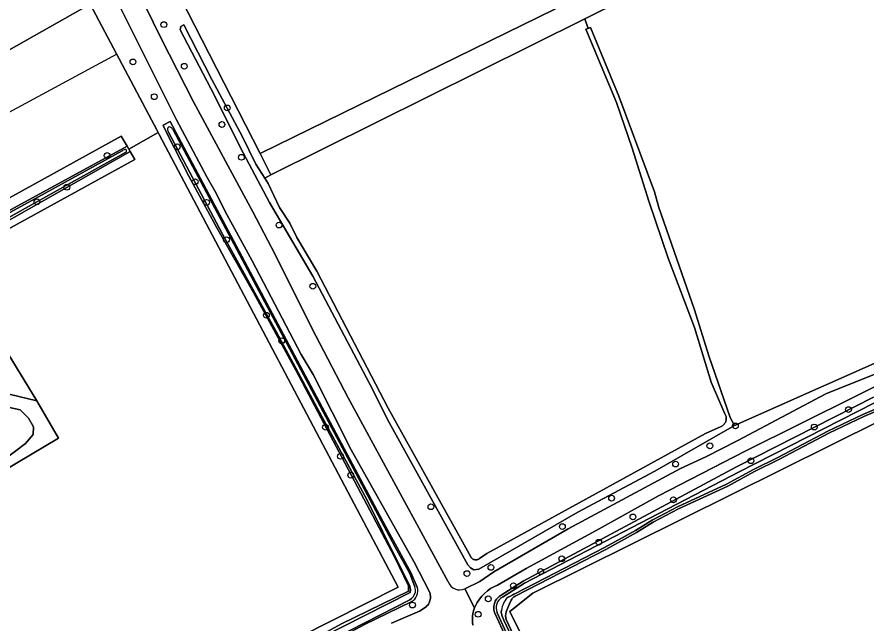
# Model space of a CAD drawing. Extents: x 162722 to 165104, y 384719 to 386284.
# Drawn here: x 163629.2 to 163772.9, y 385369.4 to 385471.8 of the extents above; entities that cross this region are included whole.
import ezdxf

# ---------------------------------------------------------------- set-up
doc = ezdxf.new("R2010")
doc.units = 0
for name, color, linetype in [('IMGEO_Boom', 7, 'Continuous'), ('IMGEO_Bouwland', 7, 'Continuous'), ('IMGEO_Gemengd_bos', 7, 'Continuous'), ('IMGEO_Grasland_agrarisch', 7, 'Continuous'), ('IMGEO_Grasland_overig', 7, 'Continuous'), ('IMGEO_Groenvoorziening', 7, 'Continuous'), ('IMGEO_Hek', 7, 'Continuous'), ('IMGEO_Loofbos', 7, 'Continuous'), ('IMGEO_Meer_plas_ven_vijver', 7, 'Continuous'), ('IMGEO_Oever', 7, 'Continuous'), ('IMGEO_Voetpad_halfverhard', 7, 'Continuous'), ('IMGEO_Voetpad_onverhard', 7, 'Continuous'), ('IMGEO_Waterloop', 7, 'Continuous')]:
    doc.layers.add(name, color=color, linetype=linetype)

msp = doc.modelspace()

# ---------------------------------------------------------------- linework, layer by layer
at = {"layer": 'IMGEO_Boom'}
for centre in [(163654.02, 385470.48), (163648.81, 385464.18), (163657.48, 385463.45), (163652.41, 385458.31), (163664.74, 385456.41), (163663.84, 385453.61), (163656.29, 385449.83), (163644.45, 385448.36), (163667.13, 385448.06), (163659.31, 385443.93), (163637.63, 385442.99), (163632.58, 385440.54), (163661.25, 385440.45), (163673.49, 385436.61), (163664.61, 385434.14), (163679.21, 385426.27), (163671.35, 385421.37), (163673.94, 385417.07), (163769.73, 385405.42), (163681.35, 385402.44), (163750.61, 385402.66), (163763.96, 385402.48), (163746.31, 385399.29), (163683.89, 385397.53), (163740.51, 385396.21), (163753.25, 385396.78), (163685.61, 385394.34), (163729.7, 385390.45), (163740.15, 385390.18), (163699.16, 385389), (163733.31, 385387.28), (163721.38, 385385.65), (163727.52, 385383), (163721.28, 385380.2), (163709.3, 385378.75), (163705.25, 385377.71), (163717.72, 385378.05), (163713.11, 385375.65), (163708.86, 385373.43), (163696.04, 385372.39), (163707.15, 385370.82)]:
    msp.add_circle(centre, 0.489, dxfattribs=at)
at = {"layer": 'IMGEO_Bouwland'}
for points in [[(163771.48, 385552.74), (163757.82, 385546.75), (163745.36, 385540.93), (163723.34, 385530.34), (163661.55, 385500), (163647.7, 385492.9), (163648.15, 385492.01), (163764.5, 385548.24), (163778.29, 385501.66), (163670.28, 385448.69), (163672.11, 385445.1), (163725.17, 385471.47), (163779.96, 385498.7), (163779.73, 385500), (163779.43, 385503.24)], [(163648.15, 385492.01), (163670.28, 385448.69), (163778.29, 385501.66), (163764.5, 385548.24)]]:
    msp.add_lwpolyline(points, close=True, dxfattribs=at)
at = {"layer": 'IMGEO_Gemengd_bos'}
msp.add_lwpolyline([(163792.61, 385436.72), (163781.41, 385499.48), (163779.96, 385498.7), (163725.17, 385471.47), (163725.73, 385469.85), (163726.15, 385469.98), (163730.91, 385458.41), (163736.94, 385442.21), (163737.66, 385439.57), (163743.73, 385422.27), (163746.15, 385414.52), (163749.73, 385404.08), (163750.47, 385402.75), (163795.24, 385422.6)], dxfattribs=at)
msp.add_lwpolyline([(163748.84, 385404.71), (163746.51, 385410.04), (163743.73, 385419.3), (163739.28, 385431.01), (163735.97, 385440.65), (163733.2, 385449.6), (163730.53, 385457.33), (163725.34, 385469.74), (163725.73, 385469.85), (163725.17, 385471.47), (163672.11, 385445.1), (163671.07, 385444.53), (163671.64, 385443.63), (163673.59, 385439.59), (163675.3, 385436.92), (163676.51, 385434.52), (163679.87, 385428.8), (163691.93, 385405.64), (163705.89, 385380.52), (163705.94, 385380.45), (163705.99, 385380.38), (163706.05, 385380.32), (163706.12, 385380.26), (163706.19, 385380.2), (163706.26, 385380.16), (163706.34, 385380.11), (163706.42, 385380.08), (163706.5, 385380.06), (163706.59, 385380.04), (163706.67, 385380.03), (163706.76, 385380.03), (163706.85, 385380.03), (163706.94, 385380.04), (163707.02, 385380.06), (163707.1, 385380.09), (163707.18, 385380.13), (163707.26, 385380.17), (163707.33, 385380.22), (163707.4, 385380.27), (163708.6, 385381.09), (163745.55, 385401.36), (163748.22, 385402.58), (163748.33, 385402.64), (163748.44, 385402.7), (163748.54, 385402.78), (163748.63, 385402.86), (163748.72, 385402.95), (163748.8, 385403.05), (163748.87, 385403.16), (163748.93, 385403.27), (163748.98, 385403.38), (163749.02, 385403.5), (163749.05, 385403.63), (163749.07, 385403.75), (163749.08, 385403.88), (163749.07, 385404), (163749.06, 385404.13), (163749.04, 385404.25), (163749, 385404.37), (163748.96, 385404.49), (163748.9, 385404.6)], close=True, dxfattribs=at)
at = {"layer": 'IMGEO_Grasland_agrarisch'}
msp.add_lwpolyline([(163516.13, 385337.86), (163536.91, 385293.28), (163575.61, 385311.71), (163579.37, 385319.31), (163572.73, 385338.88), (163545.46, 385395.59), (163552.2, 385399.44), (163552.76, 385399.75), (163554.14, 385400.51), (163555.03, 385401), (163646.83, 385451.62), (163647.8, 385449.94), (163648.08, 385449.46), (163653.07, 385452.24), (163652.88, 385452.6), (163641.6, 385473.97), (163575.36, 385436.51), (163571.55, 385434.04), (163549.09, 385417.07), (163548.21, 385416.63), (163547.27, 385416.16), (163500, 385392.72)], dxfattribs=at)
for points in [[(163610.06, 385388.37), (163610.32, 385387.83), (163611.44, 385385.56), (163631.81, 385344.21), (163693.62, 385375.42), (163653.25, 385451.89), (163653.07, 385452.24), (163648.08, 385449.46), (163648.32, 385449.03), (163649.1, 385447.69), (163619.55, 385431.45), (163618.01, 385430.6), (163617.23, 385430.17), (163624.47, 385418.59), (163627.69, 385414.84), (163632.54, 385406.9), (163636.22, 385400.59), (163616.97, 385389.17), (163615.55, 385391.17)], [(163887.52, 385372.06), (163891.13, 385404.35), (163792.04, 385411.95), (163716.39, 385374.42), (163712.48, 385371.3), (163767.09, 385261.41), (163786.85, 385266.44), (163800.01, 385268.84), (163929.93, 385258.32), (163930.39, 385263.13), (163924.88, 385267.34), (163932.78, 385342.04), (163914.94, 385355.74), (163911.42, 385357.55), (163888.2, 385367.95)]]:
    msp.add_lwpolyline(points, close=True, dxfattribs=at)
at = {"layer": 'IMGEO_Grasland_overig'}
for points in [[(163692.48, 385369.32), (163697.21, 385371.37), (163698.35, 385372.09), (163698.49, 385372.24), (163698.62, 385372.39), (163698.74, 385372.56), (163698.84, 385372.74), (163698.92, 385372.93), (163698.99, 385373.12), (163699.04, 385373.32), (163699.07, 385373.52), (163699.08, 385373.72), (163699.08, 385373.93), (163699.06, 385374.13), (163699.02, 385374.33), (163698.96, 385374.53), (163698.92, 385374.62), (163696.26, 385379.74), (163685.7, 385398.64), (163679.27, 385411.33), (163677.26, 385414.72), (163668.97, 385430.56), (163664.34, 385439), (163662.88, 385442.02), (163661.35, 385444.63), (163656.14, 385454.37), (163643.65, 385479.44)], [(163641.6, 385473.97), (163652.88, 385452.6), (163653.07, 385452.24), (163653.25, 385451.89), (163693.62, 385375.42), (163631.81, 385344.21), (163632.69, 385342.64), (163622.85, 385337.62)], [(163669.21, 385425.12), (163662.9, 385436.25), (163658.23, 385444.9), (163654.58, 385452.05), (163653.96, 385453.3), (163653.92, 385453.5), (163655.08, 385454.14), (163691.46, 385385.73), (163695.79, 385377.91), (163696.86, 385375.42)], [(163642.56, 385347), (163642.36, 385347.24), (163642.32, 385347.56), (163652.85, 385353.27), (163655.2, 385354.22), (163657.33, 385355.5), (163662.05, 385357.72), (163678.21, 385366.03), (163684.06, 385369.2), (163695.4, 385374.75), (163695.38, 385375.66), (163693.03, 385380.51), (163676.41, 385411.98), (163669.21, 385425.12)], [(163695.84, 385372.93), (163687.95, 385369.08), (163684.4, 385367.16), (163674.3, 385362.5), (163651.73, 385351.55), (163644.33, 385347.36)]]:
    msp.add_lwpolyline(points, dxfattribs=at)
msp.add_arc((163694.84, 385374.79), 2.11, 298.308, 17.2496, dxfattribs=at)
at = {"layer": 'IMGEO_Groenvoorziening'}
for points in [[(163554.14, 385400.51), (163554.36, 385399.94), (163556.63, 385400.71), (163559.39, 385401.98), (163573.83, 385410.1), (163579.43, 385412.89), (163585.84, 385416.58), (163591.87, 385419.85), (163594.16, 385420.83), (163599.02, 385423.39), (163603.96, 385425.77), (163609.59, 385429.11), (163647.8, 385449.94), (163646.83, 385451.62), (163555.03, 385401)], [(163649.1, 385447.69), (163648.32, 385449.03), (163624.55, 385435.6), (163617.53, 385431.81), (163611.1, 385428.6), (163601.52, 385423.16), (163594.61, 385419.67), (163595.38, 385418.16), (163616.82, 385429.95), (163617.23, 385430.17), (163618.01, 385430.6), (163619.55, 385431.45)]]:
    msp.add_lwpolyline(points, close=True, dxfattribs=at)
msp.add_lwpolyline([(163625.68, 385411.9), (163627.87, 385408.05), (163632.54, 385406.9), (163627.69, 385414.84), (163624.47, 385418.59)], dxfattribs=at)
at = {"layer": 'IMGEO_Hek'}
msp.add_lwpolyline([(163646.09, 385465.47), (163602.4, 385441.92), (163575.61, 385427.17), (163545.46, 385409.97), (163519.14, 385394.71), (163495.99, 385381.27)], dxfattribs=at)
at = {"layer": 'IMGEO_Loofbos'}
for points in [[(163692.11, 385403.22), (163688.77, 385409.85), (163679.19, 385427.97), (163671.89, 385440.44), (163667.42, 385448.82), (163661.96, 385459.71), (163656.77, 385469.58), (163656.91, 385470.17), (163657.42, 385470.44), (163662.11, 385461.21), (163667.29, 385451.51), (163669.57, 385446.88), (163671.07, 385444.53), (163672.11, 385445.1), (163670.28, 385448.69), (163648.15, 385492.01), (163647.7, 385492.9), (163661.55, 385500), (163723.34, 385530.34), (163745.36, 385540.93), (163757.82, 385546.75), (163771.48, 385552.74), (163779.43, 385503.24)], [(163642.83, 385494.05), (163642.67, 385493.78), (163642.53, 385493.51), (163642.42, 385493.22), (163642.33, 385492.92), (163642.27, 385492.62), (163642.24, 385492.31), (163642.24, 385492), (163642.26, 385491.7), (163642.31, 385491.39), (163642.39, 385491.09), (163642.49, 385490.8), (163642.62, 385490.52), (163642.71, 385490.37), (163653.57, 385468.15), (163659.06, 385457.46), (163669.08, 385438.85), (163672.83, 385431.65), (163679.03, 385419.16), (163685.17, 385407.43), (163702.08, 385376.29)], [(163795.24, 385422.6), (163750.47, 385402.75), (163737.03, 385394.99), (163723.97, 385388.06), (163707.26, 385378.46), (163706.42, 385378.36), (163705.84, 385378.69), (163705.42, 385379.21), (163692.11, 385403.22)], [(163722.36, 385385.27), (163741.32, 385395.47), (163745.61, 385397.45), (163751.03, 385400.2), (163765.88, 385408.1), (163773.89, 385411.31), (163780.83, 385414.5), (163791.58, 385418.25)], [(163780.41, 385412.37), (163752.28, 385398.38), (163737.6, 385390.84), (163727.11, 385384.96), (163715.25, 385378.57), (163710.39, 385375.77), (163709.8, 385375.49), (163709.24, 385375.16), (163708.71, 385374.78), (163708.21, 385374.35), (163707.76, 385373.88), (163707.35, 385373.37), (163706.99, 385372.83), (163706.68, 385372.26), (163706.51, 385371.89), (163706.36, 385371.42), (163706.26, 385370.95), (163706.2, 385370.46), (163706.18, 385369.98), (163706.21, 385369.49), (163706.27, 385369)], [(163786.85, 385266.44), (163767.09, 385261.41), (163712.48, 385371.3), (163716.39, 385374.42), (163792.04, 385411.95)], [(163714.34, 385361.44), (163710.01, 385370.93), (163709.99, 385370.98), (163709.91, 385371.17), (163709.85, 385371.38), (163709.81, 385371.58), (163709.78, 385371.79), (163709.78, 385372.01), (163709.79, 385372.22), (163709.83, 385372.42), (163709.88, 385372.63), (163709.95, 385372.83), (163710.03, 385373.02), (163710.14, 385373.21), (163710.26, 385373.38), (163710.39, 385373.54), (163710.54, 385373.69), (163710.71, 385373.83), (163710.88, 385373.95), (163711.06, 385374.05), (163714.78, 385376.41), (163750.81, 385395.76), (163773.97, 385407.54)], [(163778.26, 385406.77), (163772.31, 385404.25), (163766.41, 385401.45), (163757.95, 385396.98), (163753.85, 385394.97), (163749.32, 385392.49), (163740.98, 385388.66), (163736.73, 385386.4), (163733.9, 385384.66), (163728.7, 385381.79), (163713.52, 385373.94), (163713.38, 385373.87), (163713.25, 385373.79), (163713.13, 385373.7), (163713.01, 385373.59), (163712.91, 385373.48), (163712.82, 385373.36), (163712.73, 385373.23), (163712.66, 385373.09), (163712.6, 385372.95), (163712.58, 385372.88), (163711.9, 385371.24), (163711.77, 385370.59), (163711.88, 385369.93), (163716.62, 385359.83)], [(163704.9, 385375.13), (163707.42, 385376.39), (163709.79, 385377.98), (163722.36, 385385.27)]]:
    msp.add_lwpolyline(points, dxfattribs=at)
msp.add_lwpolyline([(163549.09, 385417.07), (163571.55, 385434.04), (163575.36, 385436.51), (163641.6, 385473.97), (163638.3, 385480.23), (163628.27, 385475.29), (163607.83, 385463.84), (163597.32, 385458.37), (163581.49, 385449.78), (163575.11, 385446.53), (163570.35, 385443.92), (163563.2, 385440.67), (163557.66, 385437.45), (163550.01, 385433.81), (163545.16, 385431.85), (163543.94, 385431.13), (163546.26, 385423.96), (163548.21, 385416.63)], close=True, dxfattribs=at)
msp.add_arc((163704.05, 385377.06), 2.11, 201.3611, 293.6656, dxfattribs=at)
at = {"layer": 'IMGEO_Meer_plas_ven_vijver'}
msp.add_lwpolyline([(163629.76, 385405.4), (163627.42, 385405.87), (163623.99, 385406.56), (163620.73, 385407.66), (163618.47, 385409.23), (163617.05, 385410.86), (163615.21, 385411.78), (163612.72, 385410.18), (163612.56, 385407.52), (163612.87, 385403.9), (163612.19, 385401.82), (163610.9, 385399.35), (163613.95, 385394.73), (163616.94, 385391.84), (163619.54, 385391.97), (163622.72, 385394.08), (163626.68, 385396.69), (163630.62, 385399.7), (163631.94, 385401.22), (163632.02, 385402.53), (163631.15, 385403.98)], close=True, dxfattribs=at)
at = {"layer": 'IMGEO_Oever'}
for points in [[(163696.86, 385375.42), (163695.79, 385377.91), (163691.46, 385385.73), (163655.08, 385454.14), (163653.92, 385453.5), (163653.96, 385453.3), (163654.58, 385452.05), (163658.23, 385444.9), (163662.9, 385436.25), (163669.21, 385425.12), (163676.41, 385411.98), (163693.03, 385380.51), (163695.38, 385375.66), (163695.4, 385374.75), (163684.06, 385369.2), (163678.21, 385366.03), (163662.05, 385357.72), (163657.33, 385355.5), (163655.2, 385354.22), (163652.85, 385353.27), (163642.32, 385347.56), (163642.36, 385347.24), (163642.56, 385347)], [(163654.72, 385453.06), (163654.79, 385453.15)], [(163695.64, 385374.51), (163695.7, 385375), (163695.68, 385375.24), (163695.62, 385375.6), (163690.97, 385384.9), (163688.34, 385390.23), (163680.02, 385405.61), (163673.03, 385418.6), (163663.93, 385435.06), (163654.79, 385452.33)], [(163655.51, 385452.83), (163655.58, 385452.73), (163693.13, 385382.15), (163695.58, 385377.73), (163696.46, 385375.49)], [(163624.55, 385435.6), (163648.32, 385449.03), (163648.08, 385449.46), (163647.8, 385449.94), (163609.59, 385429.11)], [(163554.6, 385399.72), (163556.77, 385400.48), (163559.39, 385401.69), (163568.27, 385406.77), (163573.96, 385409.9), (163579.52, 385412.69), (163586.17, 385416.45), (163591.58, 385419.4), (163591.92, 385419.61), (163594.34, 385420.71), (163599.31, 385423.3), (163603.97, 385425.76), (163619.41, 385434.04), (163624.44, 385436.79), (163632.83, 385441.4), (163646.96, 385449.14), (163647.12, 385449.24)], [(163647.52, 385448.85), (163647.42, 385448.79), (163647.32, 385448.74), (163632.58, 385440.54), (163617.27, 385432.03), (163611.07, 385428.9), (163601.43, 385423.37), (163591.63, 385418.48), (163589.42, 385417.4), (163578.9, 385411.58), (163555.5, 385399.09)], [(163711.26, 385373.73), (163714.97, 385376.08), (163751.26, 385394.9), (163774.14, 385406.59), (163780.65, 385409.71), (163788.53, 385412.89)], [(163788.67, 385412.05), (163787.39, 385411.69), (163786.13, 385411.22), (163784.91, 385410.63), (163784.57, 385410.44), (163778.1, 385407.12), (163772.15, 385404.6), (163766.24, 385401.79), (163757.78, 385397.32), (163753.67, 385395.31), (163749.14, 385392.84), (163740.81, 385389.01), (163736.54, 385386.73), (163733.71, 385384.99), (163728.52, 385382.13), (163713.35, 385374.28), (163713.19, 385374.2), (163713.03, 385374.1), (163712.49, 385373.82), (163712.05, 385373.65)], [(163773.97, 385407.54), (163750.81, 385395.76), (163714.78, 385376.41), (163711.06, 385374.05), (163710.88, 385373.95), (163710.71, 385373.83), (163710.54, 385373.69), (163710.39, 385373.54), (163710.26, 385373.38), (163710.14, 385373.21), (163710.03, 385373.02), (163709.95, 385372.83), (163709.88, 385372.63), (163709.83, 385372.42), (163709.79, 385372.22), (163709.78, 385372.01), (163709.78, 385371.79), (163709.81, 385371.58), (163709.85, 385371.38), (163709.91, 385371.17), (163709.99, 385370.98), (163710.01, 385370.93), (163714.34, 385361.44)], [(163716.62, 385359.83), (163711.88, 385369.93), (163711.77, 385370.59), (163711.9, 385371.24), (163712.58, 385372.88), (163712.6, 385372.95), (163712.66, 385373.09), (163712.73, 385373.23), (163712.82, 385373.36), (163712.91, 385373.48), (163713.01, 385373.59), (163713.13, 385373.7), (163713.25, 385373.79), (163713.38, 385373.87), (163713.52, 385373.94), (163728.7, 385381.79), (163733.9, 385384.66), (163736.73, 385386.4), (163740.98, 385388.66), (163749.32, 385392.49), (163753.85, 385394.97), (163757.95, 385396.98), (163766.41, 385401.45), (163772.31, 385404.25), (163778.26, 385406.77)], [(163642.78, 385347.45), (163642.86, 385347.51), (163642.96, 385347.56), (163652.99, 385352.95), (163655.63, 385354.16), (163657.79, 385355.31), (163695.64, 385374.51)], [(163696.14, 385373.77), (163695.88, 385373.51), (163695.59, 385373.27), (163685.43, 385368.1), (163674.24, 385362.93), (163658.22, 385355.04), (163643.13, 385347.23), (163643.02, 385347.2), (163642.92, 385347.18)], [(163644.33, 385347.36), (163651.73, 385351.55), (163674.3, 385362.5), (163684.4, 385367.16), (163687.95, 385369.08), (163695.84, 385372.93)], [(163722.2, 385347.2), (163722.16, 385347.29), (163714.68, 385361.62), (163710.36, 385371.09)], [(163711.07, 385371.54), (163711.05, 385371.15), (163711.22, 385370.51), (163711.51, 385369.82), (163716.28, 385359.66), (163722.51, 385347.32), (163722.54, 385347.21)]]:
    msp.add_lwpolyline(points, dxfattribs=at)
for points in [[(163620.77, 385410.45), (163617.68, 385412.86), (163614.64, 385413.11), (163612.94, 385412.61), (163610.96, 385410.65), (163610.59, 385407.21), (163610.82, 385403.72), (163610.98, 385401.42), (163610.34, 385398.52), (163615.55, 385391.17), (163616.97, 385389.17), (163636.22, 385400.59), (163632.54, 385406.9), (163627.87, 385408.05), (163626.37, 385408.45), (163624.98, 385408.82), (163621.14, 385410.16)], [(163615.21, 385411.78), (163617.05, 385410.86), (163618.47, 385409.23), (163620.73, 385407.66), (163623.99, 385406.56), (163627.42, 385405.87), (163629.76, 385405.4), (163631.15, 385403.98), (163632.02, 385402.53), (163631.94, 385401.22), (163630.62, 385399.7), (163626.68, 385396.69), (163622.72, 385394.08), (163619.54, 385391.97), (163616.94, 385391.84), (163613.95, 385394.73), (163610.9, 385399.35), (163612.19, 385401.82), (163612.87, 385403.9), (163612.56, 385407.52), (163612.72, 385410.18)]]:
    msp.add_lwpolyline(points, close=True, dxfattribs=at)
for centre, radius, start, end in [((163655.02, 385452.82), 0.391, 141.7163, 194.8939), ((163656.15, 385453.07), 1.54, 193.0981, 208.5), ((163654.96, 385452.78), 0.408, 67.7612, 115.6998), ((163654.76, 385452.35), 0.889, 33.183, 66.3973), ((163647.61, 385448.44), 0.945, 96.7649, 121.5351), ((163647.53, 385449.11), 0.265, 59.5669, 96.0504), ((163647.54, 385449.2), 0.188, 14.0066, 50.1082), ((163647.28, 385449.28), 0.488, 298.8241, 332.8777), ((163647.45, 385449.16), 0.287, 338.3144, 16.8381), ((163694.84, 385374.79), 2.11, 298.308, 17.2496), ((163694.79, 385374.92), 1.77, 319.6344, 18.8767), ((163712.2, 385371.93), 2.02, 117.6465, 204.6908), ((163715.42, 385370.8), 4.41, 139.7663, 170.2804)]:
    msp.add_arc(centre, radius, start, end, dxfattribs=at)
at = {"layer": 'IMGEO_Voetpad_halfverhard'}
msp.add_lwpolyline([(163773.89, 385411.31), (163765.88, 385408.1), (163751.03, 385400.2), (163745.61, 385397.45), (163741.32, 385395.47), (163722.36, 385385.27), (163709.79, 385377.98), (163707.42, 385376.39), (163704.9, 385375.13), (163706.51, 385371.89), (163706.68, 385372.26), (163706.99, 385372.83), (163707.35, 385373.37), (163707.76, 385373.88), (163708.21, 385374.35), (163708.71, 385374.78), (163709.24, 385375.16), (163709.8, 385375.49), (163710.39, 385375.77), (163715.25, 385378.57), (163727.11, 385384.96), (163737.6, 385390.84), (163752.28, 385398.38), (163780.41, 385412.37)], dxfattribs=at)
at = {"layer": 'IMGEO_Voetpad_onverhard'}
for points in [[(163702.08, 385376.29), (163685.17, 385407.43), (163679.03, 385419.16), (163672.83, 385431.65), (163669.08, 385438.85), (163659.06, 385457.46), (163653.57, 385468.15), (163642.71, 385490.37)], [(163643.65, 385479.44), (163656.14, 385454.37), (163661.35, 385444.63), (163662.88, 385442.02), (163664.34, 385439), (163668.97, 385430.56), (163677.26, 385414.72), (163679.27, 385411.33), (163685.7, 385398.64), (163696.26, 385379.74), (163698.92, 385374.62), (163698.96, 385374.53), (163699.02, 385374.33), (163699.06, 385374.13), (163699.08, 385373.93), (163699.08, 385373.72), (163699.07, 385373.52), (163699.04, 385373.32), (163698.99, 385373.12), (163698.92, 385372.93), (163698.84, 385372.74), (163698.74, 385372.56), (163698.62, 385372.39), (163698.49, 385372.24), (163698.35, 385372.09), (163697.21, 385371.37), (163692.48, 385369.32)], [(163706.27, 385369), (163706.21, 385369.49), (163706.18, 385369.98), (163706.2, 385370.46), (163706.26, 385370.95), (163706.36, 385371.42), (163706.51, 385371.89), (163704.9, 385375.13)]]:
    msp.add_lwpolyline(points, dxfattribs=at)
msp.add_arc((163704.05, 385377.06), 2.11, 201.3611, 293.6656, dxfattribs=at)
at = {"layer": 'IMGEO_Waterloop'}
msp.add_lwpolyline([(163671.07, 385444.53), (163669.57, 385446.88), (163667.29, 385451.51), (163662.11, 385461.21), (163657.42, 385470.44), (163656.91, 385470.17), (163656.77, 385469.58), (163661.96, 385459.71), (163667.42, 385448.82), (163671.89, 385440.44), (163679.19, 385427.97), (163688.77, 385409.85), (163692.11, 385403.22), (163705.42, 385379.21), (163705.84, 385378.69), (163706.42, 385378.36), (163707.26, 385378.46), (163723.97, 385388.06), (163737.03, 385394.99), (163750.47, 385402.75), (163749.73, 385404.08), (163746.15, 385414.52), (163743.73, 385422.27), (163737.66, 385439.57), (163736.94, 385442.21), (163730.91, 385458.41), (163726.15, 385469.98), (163725.73, 385469.85), (163725.34, 385469.74), (163730.53, 385457.33), (163733.2, 385449.6), (163735.97, 385440.65), (163739.28, 385431.01), (163743.73, 385419.3), (163746.51, 385410.04), (163748.84, 385404.71), (163748.9, 385404.6), (163748.96, 385404.49), (163749, 385404.37), (163749.04, 385404.25), (163749.06, 385404.13), (163749.07, 385404), (163749.08, 385403.88), (163749.07, 385403.75), (163749.05, 385403.63), (163749.02, 385403.5), (163748.98, 385403.38), (163748.93, 385403.27), (163748.87, 385403.16), (163748.8, 385403.05), (163748.72, 385402.95), (163748.63, 385402.86), (163748.54, 385402.78), (163748.44, 385402.7), (163748.33, 385402.64), (163748.22, 385402.58), (163745.55, 385401.36), (163708.6, 385381.09), (163707.4, 385380.27), (163707.33, 385380.22), (163707.26, 385380.17), (163707.18, 385380.13), (163707.1, 385380.09), (163707.02, 385380.06), (163706.94, 385380.04), (163706.85, 385380.03), (163706.76, 385380.03), (163706.67, 385380.03), (163706.59, 385380.04), (163706.5, 385380.06), (163706.42, 385380.08), (163706.34, 385380.11), (163706.26, 385380.16), (163706.19, 385380.2), (163706.12, 385380.26), (163706.05, 385380.32), (163705.99, 385380.38), (163705.94, 385380.45), (163705.89, 385380.52), (163691.93, 385405.64), (163679.87, 385428.8), (163676.51, 385434.52), (163675.3, 385436.92), (163673.59, 385439.59), (163671.64, 385443.63)], close=True, dxfattribs=at)
for points in [[(163654.79, 385453.15), (163654.72, 385453.06)], [(163654.79, 385452.33), (163663.93, 385435.06), (163673.03, 385418.6), (163680.02, 385405.61), (163688.34, 385390.23), (163690.97, 385384.9), (163695.62, 385375.6), (163695.68, 385375.24), (163695.7, 385375), (163695.64, 385374.51)], [(163696.46, 385375.49), (163695.58, 385377.73), (163693.13, 385382.15), (163655.58, 385452.73), (163655.51, 385452.83)], [(163647.12, 385449.24), (163646.96, 385449.14), (163632.83, 385441.4), (163624.44, 385436.79), (163619.41, 385434.04), (163603.97, 385425.76), (163599.31, 385423.3), (163594.34, 385420.71), (163591.92, 385419.61), (163591.58, 385419.4), (163586.17, 385416.45), (163579.52, 385412.69), (163573.96, 385409.9), (163568.27, 385406.77), (163559.39, 385401.69), (163556.77, 385400.48), (163554.6, 385399.72)], [(163555.5, 385399.09), (163578.9, 385411.58), (163589.42, 385417.4), (163591.63, 385418.48), (163601.43, 385423.37), (163611.07, 385428.9), (163617.27, 385432.03), (163632.58, 385440.54), (163647.32, 385448.74)], [(163647.32, 385448.74), (163647.42, 385448.79), (163647.52, 385448.85)], [(163788.53, 385412.89), (163780.65, 385409.71), (163774.14, 385406.59), (163751.26, 385394.9), (163714.97, 385376.08), (163711.26, 385373.73)], [(163712.05, 385373.65), (163712.49, 385373.82), (163713.03, 385374.1), (163713.19, 385374.2), (163713.35, 385374.28), (163728.52, 385382.13), (163733.71, 385384.99), (163736.54, 385386.73), (163740.81, 385389.01), (163749.14, 385392.84), (163753.67, 385395.31), (163757.78, 385397.32), (163766.24, 385401.79), (163772.15, 385404.6), (163778.1, 385407.12), (163784.57, 385410.44), (163784.91, 385410.63), (163786.13, 385411.22), (163787.39, 385411.69), (163788.67, 385412.05)], [(163695.64, 385374.51), (163657.79, 385355.31), (163655.63, 385354.16), (163652.99, 385352.95), (163642.96, 385347.56), (163642.86, 385347.51), (163642.78, 385347.45)], [(163642.92, 385347.18), (163643.02, 385347.2), (163643.13, 385347.23), (163658.22, 385355.04), (163674.24, 385362.93), (163685.43, 385368.1), (163695.59, 385373.27), (163695.88, 385373.51), (163696.14, 385373.77)], [(163710.36, 385371.09), (163714.68, 385361.62), (163722.16, 385347.29), (163722.2, 385347.2)], [(163722.54, 385347.21), (163722.51, 385347.32), (163716.28, 385359.66), (163711.51, 385369.82), (163711.22, 385370.51), (163711.05, 385371.15), (163711.07, 385371.54)]]:
    msp.add_lwpolyline(points, dxfattribs=at)
for centre, radius, start, end in [((163655.02, 385452.82), 0.391, 141.7163, 194.8939), ((163656.15, 385453.07), 1.54, 193.0981, 208.5), ((163654.96, 385452.78), 0.408, 67.7612, 115.6998), ((163654.76, 385452.35), 0.889, 33.183, 66.3973), ((163647.61, 385448.44), 0.945, 96.7649, 121.5351), ((163647.53, 385449.11), 0.265, 59.5669, 96.0504), ((163647.54, 385449.2), 0.188, 14.0066, 50.1082), ((163647.28, 385449.28), 0.488, 298.8241, 332.8777), ((163647.45, 385449.16), 0.287, 338.3144, 16.8381), ((163694.79, 385374.92), 1.77, 319.6344, 18.8767), ((163712.2, 385371.93), 2.02, 117.6465, 204.6908), ((163715.42, 385370.8), 4.41, 139.7663, 170.2804)]:
    msp.add_arc(centre, radius, start, end, dxfattribs=at)

doc.saveas('drawing.dxf')
